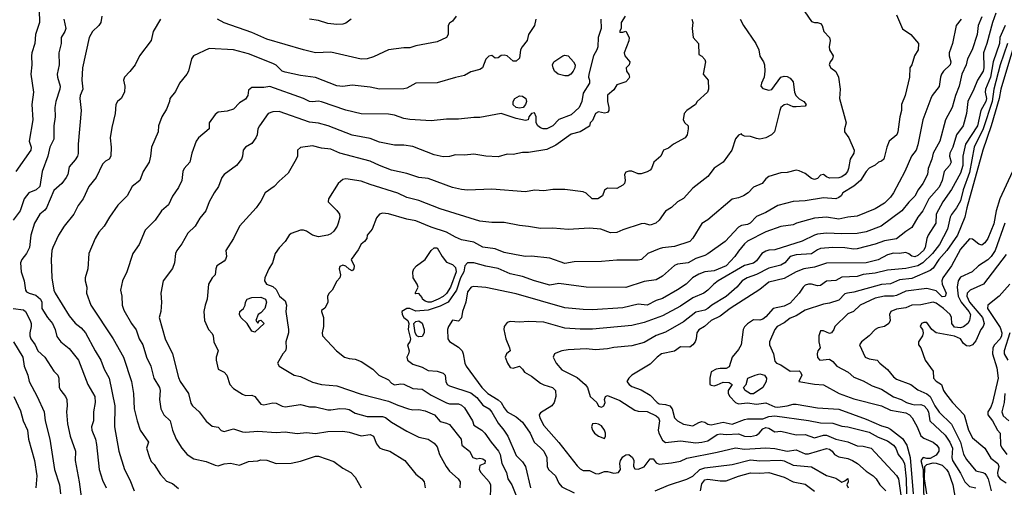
# Model space of a CAD drawing. Header units: metres. Extents: x -46681 to -43747, y -240911 to -237677.
# Tile 643 of 656: x -45228 to -45066, y -239050 to -238973. Entities that reach past the tile are written whole.
import ezdxf

# ---------------------------------------------------------------- set-up
doc = ezdxf.new("R2010")
doc.units = ezdxf.units.M
doc.layers.add('CONTOUR_INDEX', color=1, linetype='Continuous')
doc.layers.add('CONTOUR_INTER', color=3, linetype='Continuous')

msp = doc.modelspace()

# ---------------------------------------------------------------- linework, layer by layer
at = {"layer": 'CONTOUR_INDEX'}
for points, elevation in [([(-45099.9, -238970.02), (-45097.6, -238973.36), (-45097.1, -238973.57), (-45096.6, -238973.54), (-45096.1, -238973.69), (-45095.81, -238974.02), (-45095.57, -238975.02), (-45094.64, -238976.02), (-45094.54, -238976.52), (-45094.7, -238977.52), (-45094.63, -238978.02), (-45094.04, -238979.02), (-45094.13, -238979.52), (-45094.52, -238980.02), (-45094.68, -238980.52), (-45094.39, -238981.02), (-45093.6, -238981.57), (-45093.14, -238982.52), (-45092.85, -238984.52), (-45092.99, -238986.02), (-45091.9, -238990.02), (-45092.16, -238991.02), (-45092.15, -238991.52), (-45091.45, -238992.52), (-45090.57, -238994.52), (-45090.62, -238995.02), (-45091.21, -238996.02), (-45091.48, -238997.52), (-45091.68, -238998.02), (-45092.04, -238998.52), (-45092.6, -238998.92), (-45093.1, -238999.07), (-45094.6, -238999.11), (-45095.1, -238998.93), (-45095.6, -238998.55), (-45096.1, -238998.64), (-45096.6, -238999.18), (-45097.1, -238999.33), (-45097.6, -238999.16), (-45098.6, -238998.38), (-45099.6, -238997.9), (-45100.1, -238997.8), (-45101.6, -238998.22), (-45102.6, -238998.27), (-45104.6, -238998.88), (-45105.1, -238999.23), (-45105.68, -239000.02), (-45107.1, -239000.62), (-45108, -239001.52), (-45108.77, -239002.02), (-45109.6, -239002.35), (-45110.6, -239002.56), (-45114.6, -239005.98), (-45115.6, -239006.56), (-45117.1, -239008.98), (-45117.6, -239009.54), (-45120.1, -239010.38), (-45122.1, -239010.55), (-45122.6, -239010.72), (-45124.46, -239011.52), (-45125.55, -239012.52), (-45126.1, -239012.62), (-45129.6, -239012.61), (-45132.1, -239012.84), (-45136.6, -239012.9), (-45138.1, -239013.13), (-45140.6, -239012.3), (-45143.6, -239011.92), (-45144.6, -239011.98), (-45146.1, -239011.75), (-45148.1, -239011.34), (-45149.6, -239010.72), (-45151.6, -239010.45), (-45153.1, -239009.62), (-45155.1, -239009.26), (-45156.1, -239008.85), (-45157.56, -239008.02), (-45160.1, -239007.17), (-45162.6, -239006.14), (-45164.1, -239005.86), (-45167.1, -239004.99), (-45168.1, -239004.9), (-45168.6, -239005.02), (-45169.1, -239005.63), (-45169.78, -239007.52), (-45170.63, -239008.52), (-45170.68, -239009.02), (-45171.03, -239009.52), (-45171.6, -239009.97), (-45172.1, -239010.88), (-45173.27, -239012.52), (-45172.74, -239013.52), (-45172.79, -239014.02), (-45173.1, -239014.38), (-45173.6, -239014.08), (-45174.1, -239013.58), (-45174.6, -239013.44), (-45175.1, -239013.66), (-45175.24, -239014.02), (-45175.02, -239015.02), (-45175.13, -239015.52), (-45175.6, -239016.03), (-45176.38, -239017.52), (-45176.88, -239018.02), (-45177.12, -239018.52), (-45177.1, -239019.54), (-45177.6, -239020.51), (-45178.1, -239020.87), (-45178.13, -239021.02), (-45177.82, -239022.02), (-45177.79, -239023.52), (-45177.99, -239024.52), (-45177.95, -239025.02), (-45175.68, -239027.52), (-45174.33, -239028.52), (-45173.6, -239028.79), (-45172.6, -239028.87), (-45171.6, -239029.25), (-45169.67, -239030.52), (-45168.69, -239031.52), (-45167.1, -239032.29), (-45166.6, -239032.81), (-45166.1, -239033.1), (-45165.1, -239032.92), (-45164.6, -239032.97), (-45163.1, -239033.69), (-45161.6, -239033.81), (-45160.1, -239034.8), (-45157.6, -239036.07), (-45157.1, -239036.19), (-45155.6, -239036.21), (-45155.1, -239036.44), (-45154.6, -239036.86), (-45153.33, -239039.02), (-45153.1, -239039.73), (-45151.78, -239040.52), (-45151.25, -239041.02), (-45150.26, -239042.52), (-45149.02, -239044.02), (-45148.77, -239044.52), (-45148.5, -239046.02), (-45147.73, -239047.52), (-45147.47, -239048.52), (-45146.84, -239049.52), (-45145.61, -239052.52)], 75), ([(-45142.92, -238973.02), (-45143.1, -238974.02), (-45144.12, -238975.52), (-45144.34, -238976.52), (-45145.15, -238977.52), (-45145.39, -238978.02), (-45145.6, -238979.41), (-45146.1, -238979.91), (-45146.6, -238979.88), (-45147.6, -238979.03), (-45148.1, -238978.89), (-45148.6, -238978.98), (-45149.1, -238979.35), (-45149.6, -238979.38), (-45150.1, -238978.99), (-45150.6, -238979.05), (-45151.1, -238979.59), (-45151.64, -238981.02), (-45152.1, -238981.25), (-45153.6, -238981.63), (-45154.6, -238982.25), (-45156.1, -238982.56), (-45159.1, -238983.44), (-45162.6, -238983.54), (-45164.1, -238984.32), (-45164.6, -238984.43), (-45168.6, -238984.5), (-45170.1, -238984.15), (-45173.1, -238983.85), (-45174.6, -238984.07), (-45175.6, -238983.97), (-45179.1, -238982.56), (-45181.6, -238982.26), (-45184.1, -238981.7), (-45184.6, -238981.52), (-45185.6, -238980.55), (-45186.1, -238980.29), (-45190.1, -238978.67), (-45192.6, -238978.01), (-45196.6, -238977.82), (-45199.15, -238979.02), (-45199.49, -238979.52), (-45199.98, -238981.52), (-45200.25, -238982.02), (-45201.48, -238983.52), (-45202.1, -238984.9), (-45203.04, -238986.02), (-45203.1, -238986.52), (-45203.6, -238987.8), (-45204.39, -238989.02), (-45204.91, -238990.52), (-45204.99, -238991.52), (-45206.09, -238994.02), (-45206.23, -238995.52), (-45206.45, -238996.52), (-45207.43, -238998.02), (-45207.96, -238999.52), (-45209.22, -239000.52), (-45210.06, -239002.02), (-45211.6, -239003.55), (-45212.99, -239005.52), (-45213.84, -239007.02), (-45214.7, -239008.02), (-45215.33, -239009.02), (-45216.36, -239011.52), (-45216.53, -239014.02), (-45216.97, -239015.52), (-45216.97, -239016.02), (-45216.72, -239017.02), (-45216.74, -239018.02), (-45216.03, -239020.02), (-45212.34, -239025.52), (-45210.64, -239028.52), (-45209.35, -239032.52), (-45209.02, -239034.52), (-45208.93, -239037.02), (-45208.43, -239039.02), (-45207.92, -239040.52), (-45206.54, -239042.52), (-45206.89, -239043.52), (-45206.42, -239045.02), (-45206.1, -239045.67), (-45205.6, -239046.18), (-45204.6, -239047.83), (-45203.6, -239048.9), (-45202.6, -239049.32), (-45201.6, -239050.15)], 80), ([(-45065.76, -238974.02), (-45066.63, -238976.02), (-45066.71, -238977.02), (-45067.72, -238980.02), (-45068.18, -238982.52), (-45068.97, -238984.52), (-45069.02, -238985.02), (-45068.84, -238986.02), (-45068.95, -238986.52), (-45069.77, -238988.02), (-45070.3, -238990.52), (-45072.27, -238993.52), (-45072.71, -238995.52), (-45072.69, -238997.02), (-45073.1, -238998.31), (-45074.6, -239000.97), (-45076.02, -239003.02), (-45077.1, -239005.02), (-45077.13, -239006.52), (-45078.39, -239008.52), (-45078.6, -239009.02), (-45078.9, -239010.52), (-45079.2, -239011.02), (-45080.1, -239011.84), (-45080.6, -239012.04), (-45081.1, -239011.94), (-45081.6, -239011.55), (-45082.1, -239011.37), (-45083.1, -239011.52), (-45084.1, -239011.46), (-45085.1, -239011.75), (-45086.6, -239012.53), (-45088.6, -239013.03), (-45095.1, -239013.11), (-45097.1, -239013.78), (-45098.85, -239014.02), (-45100.1, -239014.53), (-45102.1, -239015.59), (-45104.6, -239016.22), (-45106.1, -239017.4), (-45110.96, -239020.52), (-45112.6, -239021.82), (-45114.1, -239022.52), (-45115.15, -239023.52), (-45116.1, -239024.06), (-45116.45, -239024.52), (-45116.52, -239025.52), (-45116.72, -239026.02), (-45117.1, -239026.52), (-45117.6, -239026.89), (-45119.1, -239026.83), (-45120.1, -239027.55), (-45122.24, -239028.02), (-45122.94, -239028.52), (-45124.1, -239029.7), (-45127.1, -239031.52), (-45127.63, -239032.02), (-45127.93, -239032.52), (-45127.58, -239033.02), (-45127.1, -239033.37), (-45125.6, -239033.94), (-45124.1, -239034.79), (-45122.96, -239036.02), (-45122.6, -239036.2), (-45121.6, -239036.3), (-45120.88, -239036.52), (-45120.46, -239037.02), (-45120.1, -239038.53), (-45119.6, -239039), (-45118.6, -239039.54), (-45117.1, -239039.82), (-45116.1, -239039.27), (-45115.6, -239039.12), (-45115.1, -239039.21), (-45114.6, -239039.53), (-45114.1, -239039.67), (-45112.1, -239039.21), (-45110.6, -239039.54), (-45108.6, -239038.77), (-45108.1, -239038.67), (-45105.6, -239038.69), (-45104.6, -239038.31), (-45103.6, -239038.19), (-45098.1, -239038.93), (-45096.1, -239039.36), (-45094.1, -239039.41), (-45092.6, -239039.86), (-45091.6, -239040.01), (-45088.1, -239040.88), (-45086.6, -239041.69), (-45085.1, -239042.28), (-45084.1, -239043.02), (-45083.72, -239043.52), (-45083.32, -239044.52), (-45082.6, -239045.39), (-45082.31, -239046.02), (-45082.01, -239048.52), (-45081.95, -239051.02)], 70), ([(-45138.45, -238979.02), (-45138.1, -238978.91), (-45137.59, -238979.02), (-45136.68, -238980.02), (-45136.45, -238980.52), (-45136.48, -238981.02), (-45136.76, -238981.52), (-45137.15, -238982.02), (-45137.6, -238982.31), (-45138.1, -238982.31), (-45139.23, -238982.02), (-45139.84, -238981.52), (-45140.06, -238981.02), (-45140.14, -238980.52), (-45139.95, -238980.02), (-45138.45, -238979.02)], 80), ([(-45146.32, -238986.02), (-45145.6, -238985.58), (-45145.1, -238985.63), (-45144.54, -238986.02), (-45144.45, -238986.52), (-45144.58, -238987.02), (-45144.97, -238987.52), (-45145.6, -238987.63), (-45146.1, -238987.53), (-45146.6, -238987.08), (-45146.64, -238986.52), (-45146.32, -238986.02)], 80), ([(-45160.1, -239011.02), (-45159.6, -239010.56), (-45159.1, -239010.56), (-45158.27, -239012.02), (-45157.6, -239012.91), (-45156.6, -239013.34), (-45156.1, -239013.81), (-45155.99, -239014.52), (-45156.91, -239017.02), (-45157.6, -239018.09), (-45158.1, -239018.58), (-45158.93, -239019.02), (-45160.1, -239019.48), (-45160.6, -239019.52), (-45161.1, -239019.35), (-45161.51, -239019.02), (-45161.6, -239018.73), (-45162.1, -239018.1), (-45162.6, -239018.12), (-45162.71, -239018.02), (-45162.26, -239017.02), (-45162.41, -239016.52), (-45163.06, -239015.52), (-45163.13, -239014.52), (-45162.94, -239014.02), (-45162.53, -239013.52), (-45161.1, -239012.49), (-45160.1, -239011.02)], 75), ([(-45065.6, -239011.68), (-45069.34, -239016.52), (-45071.49, -239017.52), (-45071.99, -239018.02), (-45072.06, -239018.52), (-45071.6, -239019.52), (-45069.46, -239022.02), (-45069.23, -239023.02), (-45069.39, -239023.52), (-45069.75, -239024.02), (-45070.6, -239025.84), (-45071.1, -239026.52), (-45071.6, -239026.72), (-45072.1, -239026.7), (-45072.6, -239026.31), (-45073.1, -239025.52), (-45074.1, -239025.1), (-45077.1, -239024.54), (-45077.79, -239024.02), (-45078.6, -239022.87), (-45079.1, -239022.82), (-45079.52, -239023.02), (-45079.7, -239023.52), (-45079.36, -239024.02), (-45079.22, -239024.52), (-45079.35, -239025.02), (-45080.01, -239026.02), (-45079.97, -239026.52), (-45079.59, -239027.02), (-45078.92, -239029.02), (-45077.6, -239030.86), (-45077.53, -239032.02), (-45077.1, -239032.5), (-45076.23, -239033.02), (-45075.91, -239034.02), (-45075.57, -239034.52), (-45074.39, -239036.02), (-45072.47, -239038.02), (-45071.8, -239040.52), (-45071.1, -239041.78), (-45069.1, -239043.52), (-45068.1, -239045.15), (-45066.94, -239046.02), (-45066.78, -239046.52), (-45067.03, -239047.52), (-45066.97, -239048.02), (-45066.6, -239048.54), (-45065.6, -239049.2)], 65), ([(-45228.69, -239035.02), (-45227.6, -239037.35), (-45227.17, -239039.02), (-45226.46, -239040.52), (-45226.28, -239042.02), (-45225.28, -239045.52), (-45224.92, -239048.02), (-45225.09, -239050.02)], 85)]:
    msp.add_lwpolyline(points, dxfattribs=dict(at, elevation=elevation))
at = {"layer": 'CONTOUR_INTER'}
for points, elevation in [([(-45224.53, -238971.52), (-45224.5, -238973.52), (-45225.12, -238975.52), (-45225.24, -238977.02), (-45225.74, -238978.52), (-45225.79, -238979.02), (-45225.72, -238980.52), (-45225.88, -238982.02), (-45225.45, -238985.02), (-45225.76, -238987.02), (-45225.57, -238989.52), (-45226.17, -238993.02), (-45225.83, -238994.02), (-45225.9, -238994.52), (-45228.34, -238998.02)], 84), ([(-45067.27, -238972.02), (-45067.86, -238973.52), (-45068.75, -238977.02), (-45069.3, -238978.52), (-45069.28, -238981.02), (-45069.37, -238981.52), (-45070.32, -238983.02), (-45070.89, -238984.52), (-45071.89, -238986.52), (-45072.09, -238988.52), (-45072.66, -238990.52), (-45073.76, -238992.02), (-45074.37, -238994.02), (-45074.82, -238995.02), (-45074.88, -238995.52), (-45074.65, -238996.52), (-45074.89, -238997.02), (-45075.79, -238998.02), (-45076.1, -238999.52), (-45076.6, -239000.63), (-45078.31, -239002.52), (-45079.31, -239004.52), (-45080.1, -239005.52), (-45081.1, -239007.21), (-45082.1, -239007.87), (-45083.6, -239009.12), (-45085.6, -239009.41), (-45087.1, -239010), (-45090.1, -239010.73), (-45090.6, -239010.79), (-45092.1, -239010.57), (-45094.1, -239010.53), (-45096.1, -239010.68), (-45096.6, -239010.88), (-45097.6, -239011.57), (-45100.1, -239011.74), (-45101.1, -239011.99), (-45101.95, -239013.02), (-45102.6, -239013.44), (-45104.6, -239013.93), (-45106.6, -239014.98), (-45108.18, -239015.52), (-45108.97, -239016.02), (-45109.86, -239017.02), (-45111.6, -239018.55), (-45113.98, -239020.02), (-45114.6, -239020.52), (-45115.1, -239020.81), (-45116.6, -239021.16), (-45118.6, -239022.72), (-45121.6, -239024.41), (-45123.1, -239025.01), (-45125.1, -239026.15), (-45127.1, -239026.68), (-45130.1, -239026.98), (-45131.1, -239027.2), (-45133.1, -239027.33), (-45134.6, -239027.18), (-45137.6, -239027.33), (-45138.6, -239027.52), (-45139.6, -239027.91), (-45139.8, -239028.02), (-45140.03, -239028.52), (-45139.55, -239029.52), (-45138.6, -239030.63), (-45136.1, -239031.89), (-45134.79, -239033.02), (-45134.38, -239033.52), (-45133.96, -239035.02), (-45132.84, -239036.02), (-45132.6, -239036.62), (-45132.1, -239036.77), (-45131.72, -239036.52), (-45131.51, -239036.02), (-45131.59, -239035.52), (-45131.43, -239035.02), (-45131.1, -239034.82), (-45129.1, -239035.68), (-45126.6, -239037.28), (-45126.1, -239037.44), (-45124.6, -239037.47), (-45123.1, -239038.19), (-45122.75, -239038.52), (-45122.56, -239039.02), (-45122.76, -239040.52), (-45122.7, -239041.02), (-45122.1, -239042.2), (-45121.6, -239042.57), (-45119.1, -239042.27), (-45116.6, -239042.65), (-45115.6, -239042.54), (-45114.6, -239042.27), (-45113.1, -239041.26), (-45112.6, -239041.16), (-45111.6, -239041.25), (-45109.6, -239041.14), (-45108.6, -239041.54), (-45107.6, -239041.6), (-45106.6, -239041.34), (-45106.17, -239041.02), (-45105.6, -239040.31), (-45105.1, -239040.12), (-45104.6, -239040.24), (-45103.6, -239040.82), (-45102.6, -239040.68), (-45100.1, -239041.31), (-45098.6, -239041.27), (-45097.1, -239041.81), (-45095.6, -239041.36), (-45095.1, -239041.37), (-45093.6, -239042.04), (-45091.6, -239042.48), (-45090.1, -239043.11), (-45089.1, -239043.19), (-45087.75, -239043.52), (-45083.6, -239047.98), (-45083.29, -239048.52), (-45082.38, -239055.02)], 71), ([(-45220.49, -238973.02), (-45220.12, -238974.52), (-45220.29, -238975.02), (-45220.9, -238976.02), (-45220.9, -238977.02), (-45221.31, -238978.52), (-45221.24, -238980.52), (-45221.57, -238982.02), (-45221.54, -238982.52), (-45221.1, -238984.02), (-45221.11, -238984.52), (-45221.79, -238986.52), (-45221.95, -238987.52), (-45221.88, -238989.02), (-45222.1, -238990.52), (-45222.1, -238992.7), (-45222.77, -238994.02), (-45223.08, -238995.52), (-45224.02, -238998.02), (-45224.43, -239000.52), (-45225.02, -239001.02), (-45226.23, -239001.52), (-45227.01, -239002.52), (-45227.67, -239004.52), (-45228.78, -239006.02)], 83), ([(-45214.23, -238972.52), (-45214.41, -238973.52), (-45214.72, -238974.02), (-45215.77, -238975.02), (-45216.31, -238976.02), (-45217.4, -238981.02), (-45217.53, -238983.02), (-45217.37, -238984.52), (-45217.8, -238985.52), (-45217.85, -238986.02), (-45217.63, -238988.02), (-45218.14, -238993.52), (-45218.1, -238995.08), (-45218.22, -238995.52), (-45218.6, -238996.11), (-45219.6, -238997.24), (-45219.83, -238998.52), (-45220.08, -238999.02), (-45220.81, -239000.02), (-45222.1, -239001.18), (-45223.33, -239004.02), (-45223.6, -239004.4), (-45224.41, -239005.02), (-45225.32, -239006.52), (-45225.88, -239008.52), (-45226.13, -239010.52), (-45226.6, -239011.49), (-45227.38, -239012.52), (-45227.6, -239013.02), (-45227.5, -239014.52), (-45226.97, -239016.02), (-45226.79, -239017.52), (-45226.6, -239017.79), (-45226.19, -239018.02), (-45225.1, -239018.33), (-45224.33, -239019.02), (-45224.08, -239019.52), (-45224.08, -239020.52), (-45223.14, -239022.02), (-45222.31, -239023.02), (-45221.89, -239024.02), (-45221.6, -239025.17), (-45220.99, -239026.02), (-45219.6, -239027.13), (-45218.08, -239029.02), (-45216.51, -239033.02), (-45215.38, -239035.02), (-45215.31, -239036.02), (-45215.6, -239037.52), (-45215.6, -239039.02), (-45215.93, -239040.02), (-45215.87, -239040.52), (-45215.26, -239042.02), (-45215.1, -239042.89), (-45214.67, -239047.02), (-45214.1, -239048.74), (-45213.5, -239050.02)], 82), ([(-45204.6, -238972.97), (-45205.81, -238975.02), (-45206.1, -238976.52), (-45208.03, -238979.02), (-45208.77, -238980.52), (-45209.6, -238981.61), (-45210.51, -238982.52), (-45210.64, -238983.02), (-45210.43, -238984.02), (-45210.52, -238985.02), (-45211.03, -238986.02), (-45211.66, -238986.52), (-45211.9, -238987.02), (-45212.01, -238988.52), (-45212.6, -238990.82), (-45212.84, -238992.52), (-45212.69, -238994.02), (-45212.76, -238995.52), (-45213, -238996.02), (-45213.6, -238996.32), (-45214.1, -238996.83), (-45215.15, -238999.02), (-45216.36, -239000.52), (-45217.31, -239002.52), (-45218.1, -239003.61), (-45218.83, -239005.02), (-45220.41, -239007.02), (-45221.33, -239008.52), (-45222.3, -239010.52), (-45222.43, -239011.02), (-45222.56, -239012.52), (-45222.43, -239015.52), (-45222.12, -239017.52), (-45221.92, -239018.02), (-45219.6, -239021.77), (-45218.6, -239022.93), (-45217.6, -239023.74), (-45216.92, -239024.52), (-45215.35, -239027.52), (-45214.39, -239029.02), (-45213.83, -239030.52), (-45213.02, -239032.02), (-45212.1, -239036.53), (-45212.15, -239040.02), (-45211.43, -239044.02), (-45210.51, -239047.02), (-45209.6, -239048.7), (-45208.91, -239050.52)], 81), ([(-45132.2, -238973.02), (-45132.14, -238974.52), (-45132.64, -238976.02), (-45132.71, -238977.52), (-45132.86, -238978.02), (-45133.41, -238979.02), (-45134.16, -238982.02), (-45134.22, -238982.52), (-45134.07, -238983.02), (-45134.1, -238983.52), (-45135.1, -238985.14), (-45135.35, -238986.52), (-45135.77, -238987.52), (-45137.1, -238988.71), (-45139.1, -238989.51), (-45140.1, -238990.53), (-45141.1, -238991), (-45141.68, -238991.02), (-45142.1, -238990.88), (-45142.57, -238990.52), (-45142.82, -238990.02), (-45142.86, -238989.02), (-45143.1, -238988.39), (-45143.6, -238988.49), (-45144.04, -238989.02), (-45144.17, -238989.52), (-45144.6, -238989.64), (-45146.1, -238989.31), (-45148.6, -238988.48), (-45152.1, -238989.18), (-45153.1, -238989.14), (-45155.6, -238989.44), (-45157.6, -238989.41), (-45160.1, -238989.7), (-45163.6, -238989.5), (-45164.6, -238989.31), (-45166.1, -238988.79), (-45167.1, -238988.63), (-45171.6, -238988.58), (-45174.1, -238987.97), (-45178.1, -238986.57), (-45178.6, -238986.46), (-45179.6, -238986.57), (-45180.1, -238986.5), (-45181.1, -238986.01), (-45186.6, -238984.07), (-45187.6, -238984.23), (-45189.6, -238984.22), (-45190.1, -238984.68), (-45190.25, -238985.52), (-45190.6, -238986.15), (-45191.6, -238986.75), (-45192.6, -238987.8), (-45193.6, -238988.1), (-45195.1, -238988.27), (-45195.6, -238988.68), (-45196.58, -238990.02), (-45196.6, -238991.03), (-45198.33, -238992.52), (-45198.71, -238993.02), (-45199.43, -238995.02), (-45199.76, -238996.52), (-45200.67, -238997.52), (-45200.89, -238998.02), (-45201.1, -238999.52), (-45201.6, -239000.64), (-45202.6, -239002.06), (-45203.26, -239003.52), (-45204.43, -239004.52), (-45205.48, -239006.02), (-45207.1, -239007.66), (-45208.1, -239010.05), (-45209.14, -239011.52), (-45210.12, -239014.52), (-45210.85, -239016.02), (-45211.17, -239017.52), (-45210.93, -239018.52), (-45210.86, -239020.02), (-45210.6, -239020.83), (-45209.36, -239023.02), (-45208.6, -239024.05), (-45208.07, -239025.52), (-45207.51, -239026.52), (-45206.89, -239028.52), (-45206.19, -239030.02), (-45205.67, -239032.02), (-45204.73, -239033.52), (-45204.63, -239034.02), (-45204.76, -239035.52), (-45204.52, -239037.02), (-45204.03, -239038.02), (-45203.01, -239039.02), (-45202.62, -239040.52), (-45202.02, -239042.02), (-45201.07, -239043.52), (-45200.21, -239044.52), (-45199.1, -239045.25), (-45197.1, -239045.7), (-45195.6, -239046.32), (-45195.1, -239046.38), (-45194.1, -239046.09), (-45193.1, -239045.98), (-45191.6, -239046.27), (-45190.1, -239045.69), (-45188.6, -239045.57), (-45188.1, -239045.41), (-45187.1, -239045.49), (-45185.6, -239046), (-45183.1, -239045.94), (-45181.6, -239045.63), (-45179.1, -239044.8), (-45178.6, -239044.83), (-45176.1, -239045.69), (-45174.6, -239046.81), (-45173.28, -239047.52), (-45172.6, -239048.24), (-45171.6, -239050.03)], 79), ([(-45128.2, -238972.52), (-45128.89, -238973.52), (-45128.85, -238974.52), (-45129.13, -238975.02), (-45129.1, -238975.14), (-45128.6, -238975.14), (-45128.1, -238974.96), (-45127.57, -238976.02), (-45127.6, -238976.54), (-45128.39, -238978.52), (-45128.26, -238979.02), (-45127.46, -238980.02), (-45127.58, -238980.52), (-45128.07, -238981.02), (-45127.99, -238981.52), (-45127.6, -238982.08), (-45127.5, -238982.52), (-45127.6, -238982.74), (-45128.1, -238983.31), (-45129.6, -238983.81), (-45130.1, -238984.62), (-45131.1, -238985.51), (-45131.09, -238986.52), (-45130.88, -238987.52), (-45130.89, -238988.02), (-45131.1, -238988.34), (-45131.6, -238988.46), (-45132.6, -238988.25), (-45133.1, -238988.51), (-45133.6, -238989.67), (-45133.96, -238990.02), (-45134.1, -238990.58), (-45135.6, -238991.49), (-45137.1, -238991.91), (-45139.6, -238993.73), (-45141.1, -238994.43), (-45144.1, -238994.91), (-45145.1, -238994.89), (-45146.6, -238995.23), (-45147.6, -238995.18), (-45149.1, -238995.6), (-45151.1, -238995.53), (-45153.1, -238995.17), (-45154.6, -238995.35), (-45156.1, -238995.31), (-45157.1, -238995.58), (-45158.1, -238995.6), (-45159.6, -238995.28), (-45163.1, -238993.9), (-45164.6, -238993.7), (-45166.1, -238993.71), (-45168.6, -238993.2), (-45170.1, -238992.62), (-45173.1, -238992.08), (-45177.03, -238990.52), (-45178.6, -238990.1), (-45180.1, -238989.9), (-45185.1, -238988.19), (-45186.1, -238988.22), (-45186.91, -238988.52), (-45188.33, -238990.52), (-45188.56, -238991.02), (-45188.72, -238992.02), (-45188.94, -238992.52), (-45189.6, -238993.43), (-45190.6, -238994.02), (-45190.97, -238994.52), (-45191.08, -238995.52), (-45191.29, -238996.02), (-45192.1, -238997.05), (-45194.1, -238998.52), (-45194.5, -238999.02), (-45195.03, -239000.52), (-45195.76, -239001.52), (-45196.6, -239003.03), (-45197.16, -239004.52), (-45198.1, -239005.72), (-45198.86, -239007.02), (-45200.1, -239008.16), (-45201.1, -239009.93), (-45201.9, -239011.02), (-45202.11, -239011.52), (-45202.3, -239013.02), (-45202.6, -239013.98), (-45204.15, -239016.02), (-45204.53, -239018.02), (-45204.42, -239019.52), (-45204.51, -239021.02), (-45204.8, -239022.02), (-45203.83, -239025.52), (-45202.6, -239028.02), (-45201.6, -239031.87), (-45201.33, -239032.52), (-45199.98, -239034.52), (-45199.6, -239036.09), (-45199.34, -239036.52), (-45198.24, -239037.52), (-45197.1, -239039.08), (-45196.1, -239039.88), (-45195.1, -239040.03), (-45194.6, -239040.6), (-45194.1, -239040.78), (-45192.6, -239040.33), (-45191.1, -239040.83), (-45190.6, -239040.86), (-45188.6, -239040.71), (-45185.6, -239040.91), (-45184.1, -239040.8), (-45182.1, -239041.1), (-45180.6, -239040.91), (-45179.1, -239041.1), (-45177.1, -239040.74), (-45174.6, -239040.72), (-45173.6, -239040.85), (-45171.6, -239041.46), (-45170.1, -239041.24), (-45169.56, -239041.52), (-45169.1, -239042.8), (-45168.6, -239043.42), (-45168.1, -239043.68), (-45166.91, -239044.02), (-45164.41, -239045.52), (-45162.6, -239047.78), (-45161.62, -239048.52), (-45161.23, -239049.02), (-45161.11, -239050.02)], 78), ([(-45117.28, -238973.02), (-45117.08, -238973.52), (-45117.21, -238974.52), (-45117.06, -238976.02), (-45116.17, -238977.02), (-45116.1, -238978.82), (-45115.6, -238979.08), (-45115.1, -238979.63), (-45115.03, -238980.02), (-45115.37, -238982.02), (-45114.57, -238983.02), (-45114.49, -238984.52), (-45114.69, -238985.02), (-45116.38, -238986.52), (-45116.65, -238987.02), (-45118.1, -238988.01), (-45118.53, -238988.52), (-45118.67, -238989.52), (-45118.41, -238990.02), (-45117.88, -238990.52), (-45117.86, -238991.02), (-45118.04, -238992.02), (-45118.33, -238992.52), (-45120.25, -238993.52), (-45121.1, -238994.2), (-45121.92, -238994.52), (-45122.36, -238995.52), (-45123.48, -238996.52), (-45123.86, -238997.52), (-45124.1, -238997.8), (-45124.6, -238998.1), (-45125.6, -238998.4), (-45126.1, -238998.43), (-45127.1, -238998), (-45127.6, -238997.96), (-45128.1, -238998.14), (-45128.33, -238998.52), (-45128.22, -238999.52), (-45128.34, -239000.02), (-45128.6, -239000.27), (-45129.6, -239000.84), (-45131.1, -239000.75), (-45131.6, -239001.08), (-45131.91, -239002.02), (-45132.72, -239002.52), (-45133.62, -239002.52), (-45134.6, -239001.58), (-45135.1, -239001.36), (-45138.1, -239001.01), (-45140.1, -239001.01), (-45141.6, -239001.19), (-45143.1, -239001.09), (-45144.6, -239001.39), (-45150.1, -239000.92), (-45154.1, -239001.09), (-45155.1, -239001), (-45156.6, -239000.65), (-45160.6, -238999.16), (-45162.1, -238999.02), (-45164.1, -238998.37), (-45166.6, -238997.81), (-45168.6, -238997.07), (-45170.1, -238996.34), (-45175.1, -238995), (-45176.6, -238994.35), (-45178.1, -238994.18), (-45179.6, -238993.8), (-45181.6, -238994.11), (-45182.06, -238994.52), (-45182.08, -238995.52), (-45182.26, -238996.02), (-45183.6, -238998.33), (-45185.1, -238999.6), (-45185.88, -239000.52), (-45187.38, -239001.52), (-45188.1, -239002.9), (-45188.88, -239004.02), (-45191.6, -239007.04), (-45192.58, -239009.02), (-45193.82, -239011.02), (-45193.73, -239012.02), (-45193.89, -239012.52), (-45194.1, -239012.77), (-45195.3, -239013.52), (-45195.49, -239014.02), (-45195.6, -239015.02), (-45196.1, -239015.5), (-45196.67, -239016.52), (-45196.9, -239019.02), (-45197.27, -239020.02), (-45197.47, -239021.02), (-45197.35, -239022.52), (-45196.71, -239024.02), (-45196.1, -239024.67), (-45195.93, -239025.02), (-45195.81, -239026.02), (-45195.1, -239027.52), (-45195.42, -239028.52), (-45195.44, -239029.02), (-45195.11, -239030.52), (-45194.1, -239031.03), (-45193.7, -239031.52), (-45193.19, -239033.02), (-45192.6, -239033.72), (-45191.1, -239034.65), (-45190.6, -239034.86), (-45189.6, -239034.8), (-45189.1, -239035.01), (-45188.34, -239036.02), (-45188.1, -239036.25), (-45187.6, -239036.39), (-45186.1, -239036.04), (-45185.6, -239036.09), (-45184.6, -239036.61), (-45184.1, -239036.72), (-45181.6, -239036.32), (-45180.1, -239036.73), (-45179.1, -239036.71), (-45177.1, -239037.18), (-45176.6, -239037.21), (-45175.1, -239036.97), (-45174.1, -239037.01), (-45173.6, -239037.13), (-45172.6, -239037.73), (-45170.6, -239038.3), (-45168.1, -239038.29), (-45167.6, -239038.48), (-45166.6, -239039.23), (-45164.1, -239040.68), (-45162.1, -239041.68), (-45160.6, -239042.01), (-45159.6, -239042.69), (-45159.1, -239043.3), (-45158.75, -239044.52), (-45157.63, -239046.52), (-45157.1, -239047.29), (-45155.66, -239048.52), (-45155.33, -239049.02), (-45155.38, -239050.02)], 77), ([(-45155.97, -238972.52), (-45156.6, -238973.3), (-45157.1, -238973.66), (-45157.28, -238974.02), (-45157.31, -238975.52), (-45157.56, -238976.02), (-45159.1, -238976.73), (-45162.6, -238977.36), (-45163.6, -238977.7), (-45164.6, -238977.7), (-45167.1, -238978.04), (-45169.6, -238979.21), (-45170.61, -238979.52), (-45171.6, -238979.59), (-45176.6, -238978.43), (-45179.1, -238978.53), (-45181.1, -238978.03), (-45187.1, -238976.28), (-45189.6, -238975.16), (-45194.1, -238973.59), (-45195.24, -238973.02)], 81), ([(-45109.33, -238973.02), (-45108.78, -238974.02), (-45106.71, -238977.02), (-45106.22, -238978.02), (-45106.1, -238979.08), (-45105.46, -238980.02), (-45105.29, -238980.52), (-45105.24, -238981.52), (-45105.37, -238982.52), (-45105.81, -238983.52), (-45105.89, -238984.02), (-45105.6, -238984.39), (-45104.6, -238984.64), (-45104.1, -238984.57), (-45102.62, -238982.52), (-45102.1, -238982.36), (-45101.6, -238982.44), (-45101.1, -238982.69), (-45100.6, -238983.29), (-45100.38, -238985.02), (-45100.15, -238985.52), (-45099.6, -238986.07), (-45098.87, -238986.52), (-45098.48, -238987.02), (-45098.6, -238987.31), (-45100.1, -238987.41), (-45100.6, -238987.4), (-45101.6, -238986.97), (-45102.1, -238987.05), (-45102.6, -238987.5), (-45102.8, -238988.02), (-45103.67, -238991.52), (-45104.15, -238992.02), (-45105.1, -238992.52), (-45106.1, -238992.71), (-45106.6, -238992.63), (-45107.6, -238992.3), (-45108.6, -238992.2), (-45109.01, -238992.02), (-45109.1, -238991.82), (-45109.6, -238992.07), (-45110.1, -238992.66), (-45110.67, -238994.52), (-45112.08, -238996.52), (-45113.6, -238997.51), (-45114.6, -238998.86), (-45117.1, -239000.79), (-45118.6, -239002.45), (-45119.59, -239003.02), (-45120.6, -239003.93), (-45121.6, -239004.54), (-45122.61, -239006.02), (-45123.17, -239006.52), (-45124.1, -239006.85), (-45125.1, -239006.59), (-45125.6, -239006.64), (-45128.6, -239007.62), (-45129.6, -239008.07), (-45130.6, -239008.1), (-45132.19, -239007.52), (-45134.1, -239007.35), (-45137.6, -239007.58), (-45140.1, -239007.36), (-45142.1, -239007.41), (-45144.1, -239007.05), (-45145.6, -239006.92), (-45148.1, -239006.4), (-45150.1, -239006.4), (-45152.1, -239006.18), (-45158.6, -239004.18), (-45162.1, -239002.78), (-45164.1, -239002.28), (-45165.6, -239001.57), (-45170.1, -239000.18), (-45171.6, -238999.6), (-45174.1, -238999.25), (-45174.6, -238999.32), (-45175.36, -239000.02), (-45176.95, -239002.52), (-45177.02, -239003.02), (-45175.6, -239004.44), (-45175.19, -239005.02), (-45175.13, -239005.52), (-45175.4, -239006.52), (-45175.57, -239007.02), (-45176.1, -239007.81), (-45176.6, -239008.26), (-45177.1, -239008.49), (-45178.6, -239008.78), (-45179.6, -239008.51), (-45180.6, -239007.84), (-45181.1, -239007.65), (-45181.6, -239007.65), (-45183.1, -239008.2), (-45183.46, -239008.52), (-45184.1, -239009.52), (-45185.1, -239010.59), (-45185.75, -239011.52), (-45186.15, -239013.02), (-45186.77, -239014.02), (-45187.42, -239015.52), (-45187.48, -239016.02), (-45187.18, -239016.52), (-45186.1, -239016.95), (-45185.6, -239017.41), (-45185.04, -239018.52), (-45184.1, -239019.28), (-45183.87, -239020.02), (-45183.98, -239021.02), (-45183.52, -239024.02), (-45183.57, -239024.52), (-45183.99, -239026.02), (-45183.93, -239027.02), (-45184.04, -239027.52), (-45184.5, -239028.02), (-45185.38, -239029.52), (-45185.1, -239030.02), (-45182.6, -239031.5), (-45181.6, -239031.73), (-45179.6, -239032.67), (-45178.1, -239033.06), (-45175.6, -239033.23), (-45171.6, -239034.64), (-45167.1, -239035.75), (-45165.6, -239036.42), (-45163.81, -239037.02), (-45163.1, -239037.18), (-45162.1, -239037.15), (-45161.1, -239037.37), (-45159.54, -239038.02), (-45158.6, -239039.12), (-45157.6, -239039.37), (-45157.1, -239039.63), (-45155.16, -239042.02), (-45155.05, -239043.02), (-45153.81, -239044.02), (-45153.24, -239045.02), (-45152.6, -239045.25), (-45152.1, -239045.16), (-45151.6, -239045.28), (-45151.24, -239045.52), (-45151.25, -239046.02), (-45152.1, -239046.37), (-45152.2, -239047.02), (-45151.92, -239047.52), (-45150.54, -239049.02), (-45150.33, -239049.52), (-45150.4, -239052.02)], 76), ([(-45173.25, -238973.02), (-45174.1, -238973.67), (-45174.6, -238973.83), (-45175.6, -238973.88), (-45177.1, -238973.73), (-45178.6, -238973.24), (-45180.1, -238972.97)], 82), ([(-45083.6, -238972.31), (-45082.6, -238974.56), (-45081.27, -238975.52), (-45079.99, -238977.02), (-45080.03, -238978.02), (-45080.67, -238979.02), (-45081.1, -238980.48), (-45081.4, -238981.02), (-45081.46, -238982.52), (-45082.17, -238985.52), (-45082.78, -238987.02), (-45082.8, -238988.02), (-45083.07, -238989.02), (-45083.39, -238991.52), (-45083.56, -238992.02), (-45084.81, -238993.02), (-45085.19, -238994.02), (-45085.67, -238996.02), (-45086.1, -238996.35), (-45086.57, -238996.52), (-45087.1, -238997), (-45088.1, -238997.5), (-45088.6, -238998.05), (-45089.55, -238999.52), (-45090.6, -239000.42), (-45092.46, -239001.52), (-45092.69, -239002.02), (-45093.1, -239002.33), (-45093.6, -239002.5), (-45095.6, -239002.35), (-45098.6, -239002.86), (-45100.6, -239002.95), (-45103.1, -239003.61), (-45105.1, -239004.75), (-45106.6, -239005.43), (-45107.69, -239006.52), (-45108.1, -239006.75), (-45109.1, -239006.92), (-45109.6, -239007.19), (-45111.8, -239009.52), (-45114.6, -239011.55), (-45115.1, -239011.83), (-45116.6, -239012.32), (-45117.85, -239013.02), (-45119.6, -239013.28), (-45120.1, -239013.49), (-45122.1, -239015.25), (-45123.1, -239015.83), (-45125.1, -239016.13), (-45128.1, -239017.1), (-45134.6, -239017.05), (-45139.1, -239016.42), (-45140.6, -239016.69), (-45143.14, -239016.02), (-45145.1, -239015.31), (-45147.1, -239014.83), (-45149.1, -239013.98), (-45151.1, -239013.6), (-45153.1, -239013.05), (-45154.1, -239013.02), (-45154.54, -239013.52), (-45154.73, -239014.52), (-45155.25, -239015.52), (-45155.91, -239017.52), (-45157.28, -239019.52), (-45158.6, -239020.18), (-45160.6, -239020.83), (-45162.6, -239020.96), (-45163.6, -239020.57), (-45164.1, -239020.57), (-45164.94, -239021.02), (-45164.86, -239021.52), (-45164.6, -239022.01), (-45163.93, -239022.52), (-45163.75, -239023.02), (-45163.85, -239024.02), (-45163.5, -239025.52), (-45163.62, -239026.02), (-45163.96, -239026.52), (-45163.69, -239027.52), (-45163.8, -239028.02), (-45164.11, -239028.52), (-45163.98, -239029.02), (-45163.1, -239029.7), (-45161.6, -239030.21), (-45160.6, -239030.75), (-45159.1, -239030.83), (-45158.1, -239031.19), (-45157.79, -239031.52), (-45157.68, -239032.52), (-45157.48, -239033.02), (-45157.1, -239033.28), (-45153.6, -239034.43), (-45152.6, -239035.18), (-45151.6, -239036.41), (-45150.57, -239037.02), (-45150.1, -239037.56), (-45149.1, -239039.39), (-45148.13, -239040.52), (-45147.49, -239041.52), (-45146.1, -239044.7), (-45145.1, -239045.75), (-45144.6, -239046.51), (-45143.79, -239050.02)], 74), ([(-45073, -238973.02), (-45073.82, -238974.02), (-45074.43, -238977.02), (-45074.96, -238978.52), (-45074.96, -238979.02), (-45074.68, -238980.02), (-45074.81, -238980.52), (-45075.89, -238981.52), (-45076.19, -238982.02), (-45076.39, -238982.52), (-45076.6, -238984.05), (-45077.73, -238985.52), (-45077.95, -238986.02), (-45079.27, -238989.52), (-45080.1, -238993.64), (-45080.39, -238994.52), (-45081.13, -238995.52), (-45082.22, -238998.02), (-45084.11, -239001.52), (-45084.6, -239002.23), (-45085.6, -239003.24), (-45087.1, -239004.17), (-45090.1, -239005.37), (-45091.6, -239005.52), (-45093.1, -239005.89), (-45095.1, -239005.53), (-45097.1, -239005.69), (-45100.07, -239006.52), (-45100.6, -239006.81), (-45102.6, -239007.08), (-45105.1, -239007.97), (-45108.1, -239009.49), (-45108.6, -239009.91), (-45109.6, -239011.11), (-45110.16, -239012.02), (-45111.63, -239013.52), (-45113.6, -239014.33), (-45115.1, -239014.53), (-45116.1, -239014.91), (-45117.16, -239015.52), (-45118.16, -239016.52), (-45119.6, -239017.49), (-45122.1, -239018.91), (-45123.1, -239019.22), (-45124.6, -239020), (-45126.1, -239019.84), (-45128.6, -239020.41), (-45133.6, -239020.76), (-45135.1, -239020.73), (-45138.1, -239020.43), (-45146.1, -239018.12), (-45151.1, -239017.08), (-45153.1, -239016.91), (-45153.51, -239017.02), (-45154.1, -239017.82), (-45154.42, -239019.52), (-45154.96, -239021.02), (-45155.1, -239022.08), (-45155.6, -239022.61), (-45156.6, -239022.45), (-45157.27, -239023.52), (-45157.39, -239024.02), (-45157.35, -239025.52), (-45157.1, -239025.97), (-45155.6, -239026.89), (-45155.02, -239027.52), (-45154.82, -239028.02), (-45154.59, -239029.52), (-45154.33, -239030.02), (-45151.78, -239033.52), (-45150.77, -239034.52), (-45149.1, -239035.53), (-45148.6, -239035.97), (-45148.1, -239036.89), (-45147.6, -239037.51), (-45146.1, -239038.36), (-45145.1, -239039.22), (-45143.8, -239041.02), (-45143.18, -239042.52), (-45142.1, -239043.43), (-45141.59, -239044.02), (-45141.1, -239045.02), (-45141.05, -239046.52), (-45140.81, -239047.02), (-45139.64, -239048.02), (-45139.1, -239049.25), (-45138.6, -239049.84), (-45136.6, -239050.84)], 73), ([(-45069.6, -238972.62), (-45070.18, -238974.02), (-45070.36, -238975.52), (-45071.2, -238978.02), (-45071.94, -238979.52), (-45072.15, -238980.52), (-45072.89, -238982.02), (-45073.31, -238984.02), (-45073.91, -238985.52), (-45074.48, -238987.52), (-45075.58, -238989.52), (-45076.5, -238993.02), (-45077.57, -238995.02), (-45077.8, -238996.02), (-45078.42, -238997.52), (-45078.52, -238998.52), (-45079.3, -239000.02), (-45080.07, -239001.02), (-45080.6, -239002.1), (-45081.6, -239003.09), (-45082.75, -239004.52), (-45086.15, -239007.02), (-45088.6, -239007.95), (-45090.1, -239008.2), (-45092.6, -239008.29), (-45095.1, -239008.17), (-45096.6, -239008.35), (-45097.1, -239008.49), (-45099.1, -239009.5), (-45103.6, -239010.89), (-45104.6, -239010.94), (-45105.1, -239011.12), (-45105.72, -239011.52), (-45106.6, -239012.69), (-45107.1, -239013.08), (-45108.6, -239013.5), (-45112.92, -239016.02), (-45113.66, -239016.52), (-45114.6, -239017.52), (-45115.27, -239018.02), (-45117.1, -239018.78), (-45119.1, -239020.17), (-45122.1, -239021.75), (-45125.1, -239022.86), (-45127.1, -239023.33), (-45133.6, -239023.97), (-45135.6, -239023.97), (-45138.1, -239023.77), (-45141.6, -239022.8), (-45144.1, -239022.67), (-45145.6, -239022.8), (-45147.1, -239022.71), (-45147.6, -239022.87), (-45148.08, -239023.52), (-45148.13, -239024.02), (-45147.81, -239025.52), (-45147.21, -239027.02), (-45147.13, -239027.52), (-45147.73, -239028.02), (-45147.94, -239028.52), (-45147.56, -239029.52), (-45147.1, -239030.22), (-45146.6, -239030.37), (-45145.6, -239030.05), (-45145.1, -239030.5), (-45144.76, -239031.02), (-45143.6, -239031.64), (-45142.1, -239032.84), (-45141.6, -239033.1), (-45140.13, -239033.52), (-45139.66, -239034.02), (-45139.59, -239035.02), (-45139.86, -239036.02), (-45140.27, -239036.52), (-45142.1, -239037.7), (-45142.33, -239038.02), (-45142.26, -239038.52), (-45141.6, -239039.76), (-45139.1, -239042.56), (-45136.1, -239046.43), (-45135.6, -239046.92), (-45135.1, -239047.17), (-45134.1, -239047.19), (-45133.1, -239047.65), (-45132.6, -239047.71), (-45131.6, -239047.35), (-45131.1, -239047.33), (-45130.1, -239047.61), (-45129.3, -239047.52), (-45128.98, -239047.02), (-45129.08, -239046.02), (-45128.99, -239045.52), (-45128.6, -239044.95), (-45128.1, -239044.61), (-45127.6, -239044.56), (-45126.99, -239045.02), (-45126.77, -239045.52), (-45126.84, -239046.52), (-45126.6, -239046.88), (-45126.1, -239046.94), (-45125.1, -239046.57), (-45124.1, -239045.23), (-45123.6, -239045.26), (-45123.1, -239045.92), (-45122.6, -239046.13), (-45120.6, -239045.93), (-45119.1, -239045.64), (-45118.1, -239045.15), (-45113.1, -239044.18), (-45110.1, -239043.42), (-45108.6, -239043.64), (-45105.1, -239043.42), (-45103.6, -239043.56), (-45101.6, -239043.99), (-45100.1, -239043.8), (-45098.6, -239044.44), (-45098.1, -239044.45), (-45095.1, -239043.57), (-45094.6, -239043.66), (-45094.16, -239044.02), (-45093.83, -239044.52), (-45093.1, -239044.93), (-45091.6, -239045.2), (-45090.82, -239045.52), (-45090.02, -239046.02), (-45088.6, -239047.29), (-45087.45, -239048.02), (-45086.94, -239048.52), (-45086.35, -239049.52), (-45085.38, -239050.52)], 72), ([(-45065.38, -238977.02), (-45066.59, -238980.52), (-45067.64, -238984.52), (-45067.91, -238986.52), (-45069.38, -238991.02), (-45070.85, -238994.02), (-45071.6, -238998.2), (-45072.63, -239001.02), (-45073.1, -239002.85), (-45073.76, -239004.02), (-45074.6, -239005.09), (-45074.79, -239005.52), (-45075.24, -239007.52), (-45076.56, -239010.02), (-45077.72, -239011.52), (-45079.28, -239013.02), (-45080.1, -239013.53), (-45082.1, -239013.95), (-45085.1, -239014.25), (-45087.1, -239014.73), (-45089.1, -239014.97), (-45090.1, -239015.3), (-45092.6, -239015.4), (-45093.6, -239015.93), (-45095.1, -239016.06), (-45096.1, -239016.78), (-45096.6, -239016.82), (-45097.6, -239016.53), (-45098.08, -239016.52), (-45098.6, -239016.72), (-45098.94, -239017.02), (-45099.6, -239018.02), (-45101.1, -239019.66), (-45102.1, -239020.17), (-45103.89, -239020.52), (-45105.1, -239021.92), (-45105.6, -239022.32), (-45106.1, -239022.45), (-45107.1, -239022.42), (-45108.1, -239023.05), (-45108.6, -239023.55), (-45108.8, -239024.02), (-45109.13, -239026.52), (-45109.6, -239027.29), (-45110.65, -239028.52), (-45111.1, -239030.12), (-45111.6, -239030.4), (-45112.6, -239030.39), (-45113.28, -239030.52), (-45114.1, -239030.95), (-45114.3, -239032.02), (-45114.28, -239033.02), (-45114.1, -239033.15), (-45113.6, -239033.23), (-45113.1, -239033.11), (-45112.1, -239032.68), (-45111.1, -239032.69), (-45110.6, -239033.02), (-45111.26, -239034.02), (-45111.26, -239034.52), (-45111.01, -239035.02), (-45110.1, -239036.02), (-45109.6, -239036.21), (-45108.1, -239036.03), (-45106.6, -239036.25), (-45105.1, -239036.04), (-45103.6, -239036.72), (-45103.1, -239036.74), (-45101.6, -239036.53), (-45100.6, -239036.25), (-45100.1, -239036.27), (-45096.6, -239036.87), (-45093.1, -239037.08), (-45088.6, -239038.75), (-45086.1, -239039.84), (-45085.1, -239040.12), (-45084.6, -239040.36), (-45082.6, -239041.91), (-45081.91, -239043.02), (-45081.38, -239045.02), (-45080.87, -239051.02)], 69), ([(-45064.22, -238977.02), (-45066.46, -238984.52), (-45066.75, -238986.02), (-45068.04, -238990.52), (-45069.4, -238994.52), (-45072.07, -239004.02), (-45072.37, -239005.52), (-45073.59, -239008.52), (-45075.35, -239011.02), (-45076.63, -239012.52), (-45077.6, -239013.9), (-45078.1, -239014.32), (-45081.1, -239015.63), (-45083.1, -239015.86), (-45084.6, -239016.48), (-45086.1, -239016.61), (-45090.6, -239017.86), (-45091.69, -239018.02), (-45092.1, -239018.15), (-45093.1, -239019.2), (-45094.6, -239019.69), (-45095.6, -239019.86), (-45098.6, -239020.84), (-45100.1, -239021.77), (-45101.1, -239022.13), (-45102.1, -239022.9), (-45103.22, -239023.52), (-45103.61, -239024.02), (-45104.47, -239026.02), (-45104.46, -239026.52), (-45103.81, -239028.02), (-45103.6, -239029.22), (-45103.32, -239029.52), (-45102.6, -239029.81), (-45101.1, -239030.85), (-45099.6, -239030.81), (-45099.37, -239031.02), (-45099.2, -239031.52), (-45099.68, -239032.52), (-45097.1, -239032.96), (-45095.6, -239033.07), (-45093.01, -239034.52), (-45090.6, -239035.38), (-45086.1, -239036.55), (-45084.6, -239037.26), (-45082.1, -239037.68), (-45081.49, -239038.02), (-45081.06, -239038.52), (-45080.21, -239040.02), (-45079.6, -239041.47), (-45079.1, -239041.84), (-45077.6, -239042.51), (-45076.99, -239043.02), (-45076.65, -239043.52), (-45076.67, -239044.02), (-45077.1, -239044.64), (-45078.1, -239045.22), (-45078.6, -239045.22), (-45079.24, -239045.02), (-45079.6, -239045.52), (-45079.25, -239047.02), (-45079.1, -239052.31)], 68), ([(-45064.52, -238998.02), (-45066.65, -239002.52), (-45067.23, -239004.52), (-45067.6, -239006.64), (-45068.6, -239009.03), (-45069.1, -239009.74), (-45069.6, -239010.12), (-45070.1, -239009.97), (-45071.1, -239009.15), (-45071.6, -239009.07), (-45073.1, -239010.77), (-45074.6, -239013.52), (-45075.99, -239015.52), (-45076.18, -239016.02), (-45076.09, -239016.52), (-45075.44, -239018.02), (-45075.6, -239018.59), (-45076.1, -239018.62), (-45077.1, -239017.65), (-45078.6, -239017.25), (-45082.1, -239017.7), (-45083.6, -239018.4), (-45084.1, -239018.5), (-45085.6, -239018.54), (-45087.1, -239018.85), (-45089.6, -239019.99), (-45090.69, -239021.02), (-45091.6, -239021.41), (-45093.76, -239023.52), (-45093.91, -239024.02), (-45094.27, -239024.52), (-45094.6, -239024.65), (-45095.6, -239024.23), (-45096.1, -239024.23), (-45096.4, -239025.02), (-45096.4, -239026.02), (-45096.18, -239027.02), (-45096.54, -239027.52), (-45096.66, -239028.02), (-45096.6, -239028.59), (-45096.19, -239029.02), (-45094.6, -239028.9), (-45094.1, -239029.25), (-45093.44, -239030.02), (-45091.54, -239031.02), (-45090.6, -239031.85), (-45089.1, -239032.42), (-45087.6, -239033.23), (-45086.1, -239033.78), (-45084.1, -239035.08), (-45082.84, -239035.52), (-45081.96, -239036.02), (-45081.1, -239036.28), (-45080.6, -239036.38), (-45079.6, -239036.35), (-45079.09, -239036.52), (-45078.61, -239037.02), (-45078.36, -239037.52), (-45078.13, -239039.02), (-45075.6, -239041.35), (-45074.84, -239042.52), (-45074.43, -239043.52), (-45074.53, -239045.02), (-45074.39, -239045.52), (-45073.1, -239047.6), (-45072.37, -239049.02), (-45071.6, -239049.81), (-45070.57, -239050.02)], 67), ([(-45065.8, -239006.52), (-45067.39, -239011.02), (-45068.07, -239012.02), (-45068.6, -239012.53), (-45070.14, -239013.52), (-45071.2, -239014.52), (-45073.1, -239015.37), (-45073.46, -239016.02), (-45073.62, -239017.02), (-45073.47, -239018.52), (-45072.99, -239019.52), (-45071.74, -239021.02), (-45071.47, -239021.52), (-45071.6, -239022.53), (-45071.89, -239023.02), (-45072.6, -239023.56), (-45073.1, -239023.73), (-45074.1, -239023.6), (-45074.53, -239023.02), (-45074.55, -239022.02), (-45074.8, -239021.52), (-45075.9, -239020.52), (-45077.1, -239019.67), (-45077.6, -239019.53), (-45079.6, -239019.97), (-45081.1, -239020.01), (-45082.1, -239020.41), (-45083.6, -239020.63), (-45084.52, -239021.02), (-45084.78, -239021.52), (-45084.68, -239022.52), (-45084.87, -239023.02), (-45085.6, -239023.53), (-45086.6, -239023.74), (-45087.1, -239023.98), (-45088.09, -239025.02), (-45089.35, -239026.02), (-45089.69, -239026.52), (-45088.76, -239028.52), (-45088.1, -239028.81), (-45086.8, -239029.02), (-45086.37, -239029.52), (-45085.1, -239030.55), (-45084.1, -239031.77), (-45083.6, -239032.18), (-45081.23, -239033.02), (-45080.1, -239033.9), (-45078.6, -239034.55), (-45078.1, -239034.99), (-45077.32, -239036.52), (-45076.6, -239037.58), (-45074.6, -239039.54), (-45073.09, -239042.52), (-45072.6, -239044.51), (-45072.1, -239045.35), (-45070.6, -239047.22), (-45069.43, -239047.52), (-45069.1, -239047.68), (-45068.81, -239048.02), (-45068.56, -239048.52), (-45068.03, -239050.52)], 66), ([(-45064.96, -239016.52), (-45066.73, -239018.52), (-45068.59, -239020.02), (-45068.64, -239020.52), (-45066.6, -239023.65), (-45066.31, -239024.52), (-45066.34, -239025.02), (-45066.57, -239025.52), (-45067.49, -239026.52), (-45067.76, -239027.02), (-45067.81, -239028.02), (-45067.1, -239030.28), (-45066.9, -239032.02), (-45067.83, -239036.02), (-45068.1, -239036.77), (-45068.62, -239037.52), (-45068.58, -239038.02), (-45067.84, -239039.02), (-45067.02, -239040.52), (-45066.58, -239041.02), (-45066.52, -239043.02), (-45066.27, -239043.52), (-45065.49, -239044.52)], 64), ([(-45190.35, -239019.02), (-45189.6, -239018.74), (-45188.1, -239018.71), (-45187.34, -239019.02), (-45187.15, -239019.52), (-45187.43, -239020.52), (-45188.1, -239021.24), (-45188.54, -239021.52), (-45188.89, -239022.52), (-45188.6, -239022.93), (-45188.32, -239022.52), (-45188.1, -239022.48), (-45187.55, -239023.02), (-45189.1, -239024.44), (-45189.6, -239024.29), (-45190.35, -239023.02), (-45191.39, -239022.02), (-45191.6, -239021.52), (-45191.52, -239021.02), (-45190.96, -239020.52), (-45190.67, -239020.02), (-45190.6, -239019.52), (-45190.35, -239019.02)], 77), ([(-45228.81, -239020.52), (-45227.1, -239020.75), (-45226.75, -239021.02), (-45225.99, -239022.52), (-45225.85, -239023.02), (-45225.82, -239023.52), (-45226.06, -239024.52), (-45226.06, -239025.02), (-45225.89, -239025.52), (-45225.2, -239026.52), (-45224.73, -239027.52), (-45223.62, -239028.52), (-45222.1, -239030.85), (-45221.44, -239031.52), (-45221.3, -239032.02), (-45221.22, -239033.52), (-45220.98, -239034.02), (-45220.2, -239035.02), (-45220, -239035.52), (-45219.94, -239036.52), (-45220.06, -239037.52), (-45219.89, -239039.52), (-45219.45, -239041.52), (-45218.55, -239044.02), (-45218.62, -239045.52), (-45217.93, -239049.02), (-45217.63, -239051.52)], 83), ([(-45162.96, -239023.02), (-45162.6, -239022.7), (-45162.1, -239022.58), (-45161.6, -239022.94), (-45161.24, -239024.02), (-45161.25, -239024.52), (-45161.6, -239025.17), (-45162.1, -239025.19), (-45162.45, -239025.02), (-45162.73, -239024.52), (-45162.96, -239023.02)], 74), ([(-45064.96, -239024.52), (-45065.91, -239027.52), (-45065.92, -239028.02), (-45065.31, -239029.02)], 63), ([(-45228.74, -239026.02), (-45227.23, -239028.52), (-45227.02, -239030.02), (-45226.4, -239031.52), (-45226.19, -239032.52), (-45224.83, -239035.02), (-45223.7, -239037.52), (-45223.55, -239039.02), (-45222.79, -239042.02), (-45221.98, -239047.02), (-45221.2, -239049.52), (-45221.02, -239051.02)], 84), ([(-45106.86, -239031.52), (-45106.1, -239031.31), (-45105.29, -239031.52), (-45104.98, -239032.02), (-45105.05, -239032.52), (-45105.6, -239033.55), (-45107.1, -239034.59), (-45107.6, -239034.57), (-45108.51, -239034.02), (-45108.74, -239033.52), (-45108.34, -239033.02), (-45108.06, -239032.02), (-45106.86, -239031.52)], 69), ([(-45065.8, -239034.52), (-45065.93, -239036.02), (-45066.32, -239037.52), (-45066.1, -239038.21), (-45065.15, -239039.02)], 63), ([(-45133.6, -239039.51), (-45133.73, -239040.02), (-45133.58, -239040.52), (-45133.23, -239041.02), (-45132.6, -239041.53), (-45131.6, -239041.93), (-45131.43, -239041.52), (-45131.47, -239041.02), (-45131.61, -239040.52), (-45132.1, -239039.84), (-45132.6, -239039.55), (-45133.1, -239039.43), (-45133.6, -239039.51)], 71), ([(-45123.3, -239050.52), (-45121.1, -239049.56), (-45118.1, -239048.62), (-45117.1, -239048.11), (-45115.94, -239047.02), (-45115.1, -239046.72), (-45110.6, -239046.2), (-45107.6, -239045.44), (-45106.1, -239045.6), (-45102.6, -239045.47), (-45102.1, -239045.58), (-45100.6, -239046.28), (-45097.6, -239046.56), (-45095.1, -239048.01), (-45093.6, -239048.45), (-45092.6, -239049.07), (-45092.1, -239048.87), (-45091.6, -239048.47), (-45091.58, -239049.02), (-45091.75, -239049.52), (-45091.54, -239050.02)], 73), ([(-45078.6, -239050.99), (-45079.01, -239048.52), (-45078.95, -239046.52), (-45078.6, -239046.2), (-45077.6, -239045.89), (-45077.1, -239045.95), (-45076.1, -239046.32), (-45075.38, -239047.02), (-45075.08, -239047.52), (-45074.35, -239049.52), (-45073.89, -239052.02)], 68), ([(-45115.85, -239050.52), (-45115.6, -239049.35), (-45115.1, -239048.71), (-45114.6, -239048.6), (-45112.6, -239048.87), (-45111.6, -239048.85), (-45109.6, -239048.08), (-45107.6, -239047.55), (-45106.1, -239047.61), (-45104.6, -239047.48), (-45102.1, -239048.24), (-45100.6, -239049.02), (-45098.6, -239049.39), (-45097.1, -239050.57)], 74)]:
    msp.add_lwpolyline(points, dxfattribs=dict(at, elevation=elevation))

doc.saveas('drawing.dxf')
